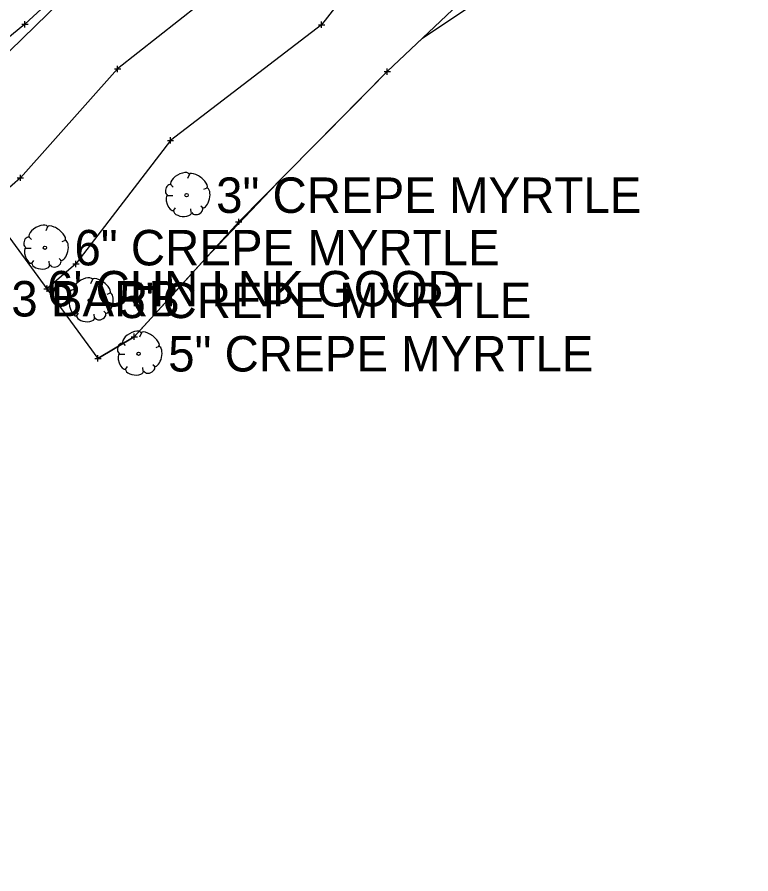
# Model space of a CAD drawing. Extents: x -1 to 1157254, y -1 to 2021979.
# Drawn here: x 1149078.6 to 1149227.6, y 2018348.4 to 2018522.4 of the extents above; entities that cross this region are included whole.
import ezdxf

# ---------------------------------------------------------------- set-up
doc = ezdxf.new("R2010")
doc.units = 0
for name, color, linetype in [('S_BUILDING_ANNOT', 7, 'Continuous'), ('S_CTL_TABLE', 7, 'Continuous'), ('S_CURB', 7, 'Continuous'), ('S_EDGE_BITUMINOUS_ANNOT', 7, 'Continuous'), ('S_FENCE', 7, 'Continuous'), ('S_GAS_PUMP_ISLAND_ANNOT', 7, 'Continuous'), ('S_GATE', 7, 'Continuous'), ('S_GATE_ANNOT', 7, 'Continuous')]:
    doc.layers.add(name, color=color, linetype=linetype)

msp = doc.modelspace()

# ---------------------------------------------------------------- linework, layer by layer
at = {"layer": 'S_BUILDING_ANNOT'}
for p, q in [((1149079.52, 2018520.92), (1149080.79, 2018520.92)), ((1149080.16, 2018520.29), (1149080.16, 2018521.56)), ((1149080.16, 2018520.92), (1149080.16, 2018520.92)), ((1149084.02, 2018467.24), (1149085.29, 2018467.25)), ((1149084.66, 2018466.61), (1149084.65, 2018467.88)), ((1149084.65, 2018467.24), (1149084.65, 2018467.24))]:
    msp.add_line(p, q, dxfattribs=at)
at = {"layer": 'S_CTL_TABLE'}
for p, q in [((1149140.41, 2018520.21), (1149140.41, 2018521.48)), ((1149139.78, 2018520.84), (1149141.05, 2018520.84)), ((1149140.41, 2018520.84), (1149140.41, 2018520.84)), ((1149098.97, 2018511.24), (1149098.97, 2018512.51)), ((1149098.34, 2018511.87), (1149099.61, 2018511.88)), ((1149098.97, 2018511.87), (1149098.97, 2018511.87)), ((1149153.11, 2018511.31), (1149154.38, 2018511.31)), ((1149153.74, 2018510.68), (1149153.74, 2018511.95)), ((1149153.74, 2018511.31), (1149153.74, 2018511.31)), ((1149109.08, 2018497.36), (1149110.35, 2018497.36)), ((1149109.72, 2018496.72), (1149109.71, 2018498)), ((1149109.72, 2018497.36), (1149109.72, 2018497.36)), ((1149078.6, 2018489.76), (1149079.87, 2018489.76)), ((1149079.24, 2018489.12), (1149079.24, 2018490.39)), ((1149079.24, 2018489.76), (1149079.24, 2018489.76)), ((1149123.59, 2018480.18), (1149123.59, 2018481.45)), ((1149122.95, 2018480.82), (1149124.23, 2018480.82)), ((1149123.59, 2018480.82), (1149123.59, 2018480.82)), ((1149089.89, 2018472.27), (1149091.17, 2018472.27)), ((1149090.53, 2018471.63), (1149090.53, 2018472.91)), ((1149090.53, 2018472.27), (1149090.53, 2018472.27)), ((1149084.01, 2018467.24), (1149085.28, 2018467.24)), ((1149084.65, 2018466.61), (1149084.64, 2018467.88)), ((1149084.64, 2018467.24), (1149084.64, 2018467.24)), ((1149101.73, 2018457.5), (1149103, 2018457.5)), ((1149102.37, 2018456.87), (1149102.36, 2018458.14)), ((1149102.37, 2018457.5), (1149102.37, 2018457.5)), ((1149094.35, 2018453.09), (1149095.63, 2018453.09)), ((1149094.99, 2018452.46), (1149094.99, 2018453.73)), ((1149094.99, 2018453.09), (1149094.99, 2018453.09))]:
    msp.add_line(p, q, dxfattribs=at)
at = {"layer": 'S_CURB'}
for p, q in [((1149113.55, 2018490.47), (1149113.16, 2018489.62)), ((1149109.75, 2018488.46), (1149110.26, 2018487.88)), ((1149109.09, 2018486.14), (1149110.22, 2018486.14)), ((1149117.11, 2018487.68), (1149116.45, 2018487.41)), ((1149110.26, 2018482.96), (1149110.72, 2018483.66)), ((1149113.94, 2018482.69), (1149113.86, 2018483.46)), ((1149116.34, 2018483.58), (1149115.87, 2018484)), ((1149084.77, 2018479.81), (1149084.39, 2018478.96)), ((1149080.98, 2018477.8), (1149081.48, 2018477.21)), ((1149088.34, 2018477.02), (1149087.68, 2018476.75)), ((1149080.32, 2018475.47), (1149081.44, 2018475.47)), ((1149081.48, 2018472.3), (1149081.95, 2018472.99)), ((1149085.16, 2018472.02), (1149085.08, 2018472.8)), ((1149087.56, 2018472.92), (1149087.1, 2018473.34)), ((1149093.89, 2018469.11), (1149093.5, 2018468.26)), ((1149090.09, 2018467.1), (1149090.59, 2018466.52)), ((1149097.45, 2018466.33), (1149096.79, 2018466.05)), ((1149089.43, 2018464.78), (1149090.56, 2018464.78)), ((1149090.59, 2018461.6), (1149091.06, 2018462.3)), ((1149094.27, 2018461.33), (1149094.2, 2018462.1)), ((1149096.68, 2018462.22), (1149096.21, 2018462.65)), ((1149103.81, 2018458.27), (1149103.42, 2018457.42)), ((1149100.01, 2018456.26), (1149100.51, 2018455.68)), ((1149107.37, 2018455.49), (1149106.71, 2018455.21)), ((1149099.35, 2018453.94), (1149100.47, 2018453.94)), ((1149100.51, 2018450.76), (1149100.98, 2018451.46)), ((1149106.59, 2018451.38), (1149106.13, 2018451.81)), ((1149104.19, 2018450.49), (1149104.12, 2018451.26))]:
    msp.add_line(p, q, dxfattribs=at)
for centre in [(1149112.99, 2018486.23), (1149084.22, 2018475.57), (1149093.33, 2018464.87), (1149103.25, 2018454.03)]:
    msp.add_circle(centre, 0.34, dxfattribs=at)
for centre, major_axis, ratio, start_param, end_param in [((1149111.65, 2018489.43), (1.86, 1.08), 0.471018, 0, 3.141593), ((1149115.31, 2018489.11), (-1.81, 1.36), 0.405113, 3.141593, 6.283186), ((1149109.42, 2018487.32), (0.31, 1.03), 0.646762, 0, 3.141593), ((1149109.73, 2018484.67), (-0.61, 1.6), 0.420543, 6.283185, 9.424777), ((1149116.66, 2018485.7), (0.46, 2.04), 0.482994, 3.141593, 6.283185), ((1149112.19, 2018482.89), (-1.83, 0.19), 0.529943, 0, 3.141593), ((1149115.14, 2018483.18), (1.09, 0.46), 0.711534, 3.141592, 6.283185), ((1149082.88, 2018478.77), (1.86, 1.08), 0.471018, 0, 3.141593), ((1149086.53, 2018478.44), (-1.81, 1.36), 0.405113, 3.141593, 6.283186), ((1149080.65, 2018476.65), (0.31, 1.03), 0.646762, 0, 3.141593), ((1149087.89, 2018475.04), (0.46, 2.04), 0.482994, 3.141593, 6.283185), ((1149080.95, 2018474), (-0.61, 1.6), 0.420543, 6.283185, 9.424777), ((1149083.41, 2018472.22), (-1.83, 0.19), 0.529943, 0, 3.141593), ((1149086.37, 2018472.52), (1.09, 0.46), 0.711534, 3.141592, 6.283185), ((1149091.99, 2018468.07), (1.86, 1.08), 0.471018, 0, 3.141593), ((1149095.65, 2018467.75), (-1.81, 1.36), 0.405113, 3.141593, 6.283186), ((1149089.76, 2018465.96), (0.31, 1.03), 0.646762, 0, 3.141593), ((1149097, 2018464.34), (0.46, 2.04), 0.482994, 3.141593, 6.283185), ((1149090.07, 2018463.31), (-0.61, 1.6), 0.420543, 6.283185, 9.424777), ((1149095.48, 2018461.82), (1.09, 0.46), 0.711534, 3.141592, 6.283185), ((1149092.52, 2018461.53), (-1.83, 0.19), 0.529943, 0, 3.141593), ((1149101.91, 2018457.23), (1.86, 1.08), 0.471018, 0, 3.141593), ((1149105.57, 2018456.91), (-1.81, 1.36), 0.405113, 3.141593, 6.283186), ((1149099.68, 2018455.12), (0.31, 1.03), 0.646762, 0, 3.141593), ((1149106.92, 2018453.5), (0.46, 2.04), 0.482994, 3.141593, 6.283185), ((1149099.98, 2018452.47), (-0.61, 1.6), 0.420543, 6.283185, 9.424777), ((1149105.4, 2018450.98), (1.09, 0.46), 0.711534, 3.141592, 6.283185), ((1149102.44, 2018450.69), (-1.83, 0.19), 0.529943, 0, 3.141593)]:
    msp.add_ellipse(centre, major_axis=major_axis, ratio=ratio, start_param=start_param, end_param=end_param, dxfattribs=at)
at = {"layer": 'S_EDGE_BITUMINOUS_ANNOT'}
for points in [[(1149133, 2018570.59), (1149113.29, 2018549.42), (1149089.96, 2018528.11), (1149066.73, 2018505.5), (1149056.65, 2018499.77)], [(1149146.8, 2018558.6), (1149127.83, 2018534.71), (1149098.97, 2018511.87), (1149079.24, 2018489.76), (1149072.45, 2018483.8)], [(1149160.49, 2018546.61), (1149140.41, 2018520.84), (1149109.72, 2018497.36), (1149090.53, 2018472.27), (1149084.64, 2018467.24)], [(1149175.36, 2018531.87), (1149153.74, 2018511.31), (1149123.59, 2018480.82), (1149102.37, 2018457.5), (1149094.99, 2018453.09)]]:
    msp.add_lwpolyline(points, dxfattribs=at)
at = {"layer": 'S_FENCE'}
msp.add_lwpolyline([(1149562.21, 2019005.4), (1149486.21, 2018927.15), (1149466.96, 2018916.4), (1149448.15, 2018887.45), (1149385.38, 2018826.9), (1149357.5, 2018803.66), (1149334.17, 2018772.97), (1149278.68, 2018714.02), (1149266.21, 2018707.99), (1149250.6, 2018696.75), (1149241.46, 2018677.2), (1149179.13, 2018611.74), (1149130.37, 2018567.15), (1149080.16, 2018520.92), (1149020.19, 2018471.53), (1148946.08, 2018397.31), (1148842.28, 2018340.54), (1148783.26, 2018310.71), (1148755.06, 2018299.13), (1148580.09, 2018196.31), (1148464.77, 2018128.06), (1148357.29, 2018049.22), (1148182.05, 2017918.06), (1148146.03, 2017882.74)], dxfattribs=at)
at = {"layer": 'S_GAS_PUMP_ISLAND_ANNOT'}
msp.add_lwpolyline([(1148920.82, 2018383.06), (1148946.37, 2018361.31), (1148961.26, 2018380.26), (1148966.87, 2018425.18), (1148989.88, 2018452.66), (1148997.82, 2018458.73), (1149002.97, 2018463.61), (1149010.22, 2018470.47), (1149017.47, 2018477.33), (1149020.03, 2018479.38), (1149027.81, 2018485.64), (1149072.45, 2018483.8), (1149084.64, 2018467.24), (1149094.99, 2018453.09), (1149102.37, 2018457.5), (1149103.48, 2018458.72), (1149110.18, 2018466.09), (1149116.89, 2018473.45), (1149132.7, 2018490.03), (1149139.72, 2018497.13), (1149146.73, 2018504.22), (1149153.74, 2018511.31), (1149160.89, 2018518.11), (1149198.43, 2018543.32)], dxfattribs=at)

# ---------------------------------------------------------------- texts
at = {"layer": 'S_GATE'}
for s, p in [("6' CHN LNK GOOD", (1149084.65, 2018463.64)), ("6' CHN LNK 3 BARB", (1149022.59, 2018461.6))]:
    msp.add_text(s, height=7.2, dxfattribs=at).set_placement(p)
at = {"layer": 'S_GATE_ANNOT'}
for s, p in [('3" CREPE MYRTLE', (1149118.99, 2018482.63)), ('6" CREPE MYRTLE', (1149090.22, 2018471.97)), ('5"CREPE MYRTLE', (1149099.33, 2018461.27)), ('5" CREPE MYRTLE', (1149109.25, 2018450.43))]:
    msp.add_text(s, height=7.2, dxfattribs=at).set_placement(p)

doc.saveas('drawing.dxf')
